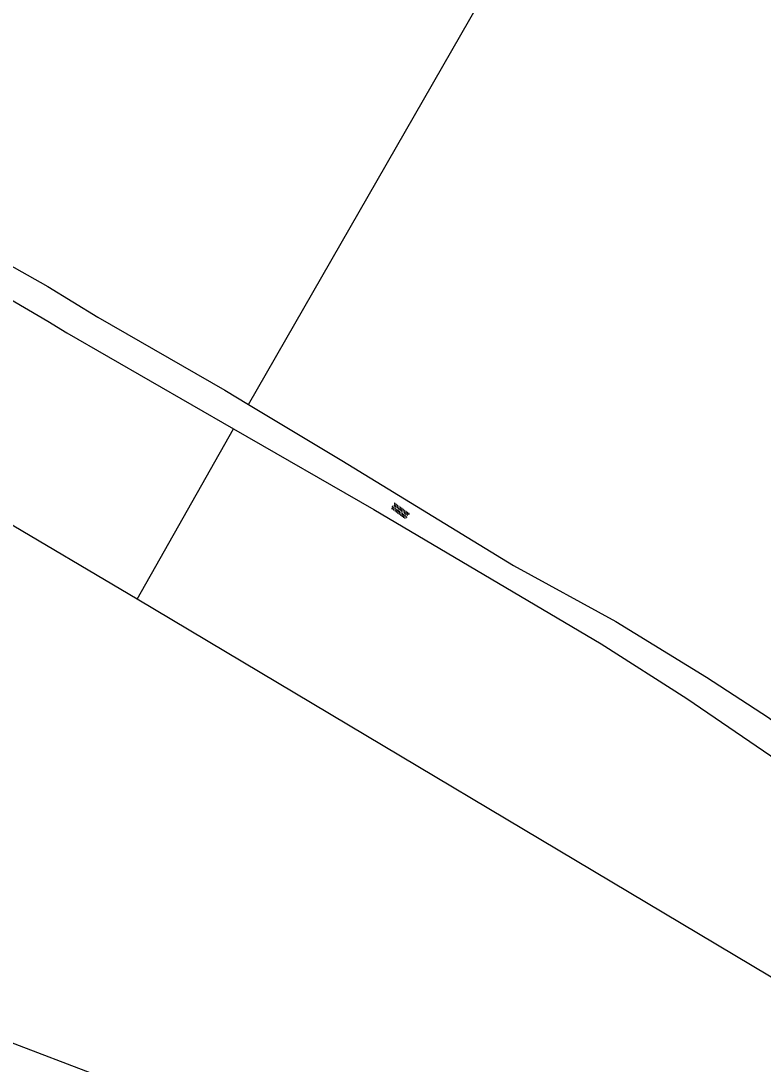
# Model space of a CAD drawing. Extents: x 128999 to 131010, y 395498 to 399007.
# Drawn here: x 129996.9 to 130081.7, y 398468.6 to 398587.6 of the extents above; entities that cross this region are included whole.
import ezdxf

# ---------------------------------------------------------------- set-up
doc = ezdxf.new("R2010")
doc.units = 0
for name, color, linetype in [('gg-knt-onverhard', 7, 'Continuous'), ('gt-grn-groengrens', 7, 'Continuous'), ('gt-symb-overige verharding', 7, 'Continuous')]:
    doc.layers.add(name, color=color, linetype=linetype)

# ---------------------------------------------------------------- blocks, each defined once
blk = doc.blocks.new('gt0-OVH')
at = {"layer": 'gt-symb-overige verharding'}
for points in [[(-0.97, 0.3), (-0.97, 0.31), (-0.96, 0.32), (-0.97, 0.33), (-0.97, 0.34), (-0.98, 0.35), (-0.99, 0.35), (-1, 0.36), (-1.01, 0.35), (-1.02, 0.35), (-1.03, 0.34), (-1.03, 0.33), (-1.04, 0.32), (-1.03, 0.31), (-1.03, 0.3), (-1.02, 0.29), (-1.01, 0.29), (-1, 0.28), (-0.99, 0.29), (-0.98, 0.29)], [(-0.87, 0.11), (-0.87, 0.12), (-0.86, 0.13), (-0.87, 0.14), (-0.87, 0.15), (-0.88, 0.16), (-0.89, 0.16), (-0.9, 0.16), (-0.91, 0.16), (-0.92, 0.16), (-0.93, 0.15), (-0.93, 0.14), (-0.94, 0.13), (-0.93, 0.12), (-0.93, 0.11), (-0.92, 0.1), (-0.91, 0.09), (-0.9, 0.09), (-0.89, 0.09), (-0.88, 0.1)], [(-0.77, 0.3), (-0.77, 0.31), (-0.76, 0.32), (-0.77, 0.33), (-0.77, 0.34), (-0.78, 0.35), (-0.79, 0.35), (-0.8, 0.36), (-0.81, 0.35), (-0.82, 0.35), (-0.83, 0.34), (-0.83, 0.33), (-0.84, 0.32), (-0.83, 0.31), (-0.83, 0.3), (-0.82, 0.29), (-0.81, 0.29), (-0.8, 0.28), (-0.79, 0.29), (-0.78, 0.29)], [(-0.67, 0.11), (-0.67, 0.12), (-0.66, 0.13), (-0.67, 0.14), (-0.67, 0.15), (-0.68, 0.16), (-0.69, 0.16), (-0.7, 0.16), (-0.71, 0.16), (-0.72, 0.16), (-0.73, 0.15), (-0.73, 0.14), (-0.74, 0.13), (-0.73, 0.12), (-0.73, 0.11), (-0.72, 0.1), (-0.71, 0.09), (-0.7, 0.09), (-0.69, 0.09), (-0.68, 0.1)], [(-0.57, 0.3), (-0.57, 0.31), (-0.56, 0.32), (-0.57, 0.33), (-0.57, 0.34), (-0.58, 0.35), (-0.59, 0.35), (-0.6, 0.36), (-0.61, 0.35), (-0.62, 0.35), (-0.63, 0.34), (-0.63, 0.33), (-0.64, 0.32), (-0.63, 0.31), (-0.63, 0.3), (-0.62, 0.29), (-0.61, 0.29), (-0.6, 0.28), (-0.59, 0.29), (-0.58, 0.29)], [(-0.47, 0.11), (-0.47, 0.12), (-0.46, 0.13), (-0.47, 0.14), (-0.47, 0.15), (-0.48, 0.16), (-0.49, 0.16), (-0.5, 0.16), (-0.51, 0.16), (-0.52, 0.16), (-0.53, 0.15), (-0.53, 0.14), (-0.54, 0.13), (-0.53, 0.12), (-0.53, 0.11), (-0.52, 0.1), (-0.51, 0.09), (-0.5, 0.09), (-0.49, 0.09), (-0.48, 0.1)], [(-0.37, 0.3), (-0.37, 0.31), (-0.36, 0.32), (-0.37, 0.33), (-0.37, 0.34), (-0.38, 0.35), (-0.39, 0.35), (-0.4, 0.36), (-0.41, 0.35), (-0.42, 0.35), (-0.43, 0.34), (-0.43, 0.33), (-0.44, 0.32), (-0.43, 0.31), (-0.43, 0.3), (-0.42, 0.29), (-0.41, 0.29), (-0.4, 0.28), (-0.39, 0.29), (-0.38, 0.29)], [(-0.27, 0.11), (-0.27, 0.12), (-0.26, 0.13), (-0.27, 0.14), (-0.27, 0.15), (-0.28, 0.16), (-0.29, 0.16), (-0.3, 0.16), (-0.31, 0.16), (-0.32, 0.16), (-0.33, 0.15), (-0.33, 0.14), (-0.34, 0.13), (-0.33, 0.12), (-0.33, 0.11), (-0.32, 0.1), (-0.31, 0.09), (-0.3, 0.09), (-0.29, 0.09), (-0.28, 0.1)], [(-0.17, 0.3), (-0.17, 0.31), (-0.16, 0.32), (-0.17, 0.33), (-0.17, 0.34), (-0.18, 0.35), (-0.19, 0.35), (-0.2, 0.36), (-0.21, 0.35), (-0.22, 0.35), (-0.23, 0.34), (-0.23, 0.33), (-0.24, 0.32), (-0.23, 0.31), (-0.23, 0.3), (-0.22, 0.29), (-0.21, 0.29), (-0.2, 0.28), (-0.19, 0.29), (-0.18, 0.29)], [(-0.07, 0.11), (-0.07, 0.12), (-0.06, 0.13), (-0.07, 0.14), (-0.07, 0.15), (-0.08, 0.16), (-0.09, 0.16), (-0.1, 0.16), (-0.11, 0.16), (-0.12, 0.16), (-0.13, 0.15), (-0.13, 0.14), (-0.14, 0.13), (-0.13, 0.12), (-0.13, 0.11), (-0.12, 0.1), (-0.11, 0.09), (-0.1, 0.09), (-0.09, 0.09), (-0.08, 0.1)], [(0.03, 0.3), (0.03, 0.31), (0.04, 0.32), (0.03, 0.33), (0.03, 0.34), (0.02, 0.35), (0.01, 0.35), (0, 0.36), (-0.01, 0.35), (-0.02, 0.35), (-0.03, 0.34), (-0.03, 0.33), (-0.04, 0.32), (-0.03, 0.31), (-0.03, 0.3), (-0.02, 0.29), (-0.01, 0.29), (0, 0.28), (0.01, 0.29), (0.02, 0.29)], [(0.13, 0.11), (0.13, 0.12), (0.14, 0.13), (0.13, 0.14), (0.13, 0.15), (0.12, 0.16), (0.11, 0.16), (0.1, 0.16), (0.09, 0.16), (0.08, 0.16), (0.07, 0.15), (0.07, 0.14), (0.06, 0.13), (0.07, 0.12), (0.07, 0.11), (0.08, 0.1), (0.09, 0.09), (0.1, 0.09), (0.11, 0.09), (0.12, 0.1)], [(0.23, 0.3), (0.23, 0.31), (0.24, 0.32), (0.23, 0.33), (0.23, 0.34), (0.22, 0.35), (0.21, 0.35), (0.2, 0.36), (0.19, 0.35), (0.18, 0.35), (0.17, 0.34), (0.17, 0.33), (0.16, 0.32), (0.17, 0.31), (0.17, 0.3), (0.18, 0.29), (0.19, 0.29), (0.2, 0.28), (0.21, 0.29), (0.22, 0.29)], [(0.33, 0.11), (0.33, 0.12), (0.34, 0.13), (0.33, 0.14), (0.33, 0.15), (0.32, 0.16), (0.31, 0.16), (0.3, 0.16), (0.29, 0.16), (0.28, 0.16), (0.27, 0.15), (0.27, 0.14), (0.26, 0.13), (0.27, 0.12), (0.27, 0.11), (0.28, 0.1), (0.29, 0.09), (0.3, 0.09), (0.31, 0.09), (0.32, 0.1)], [(0.43, 0.3), (0.43, 0.31), (0.44, 0.32), (0.43, 0.33), (0.43, 0.34), (0.42, 0.35), (0.41, 0.35), (0.4, 0.36), (0.39, 0.35), (0.38, 0.35), (0.37, 0.34), (0.37, 0.33), (0.36, 0.32), (0.37, 0.31), (0.37, 0.3), (0.38, 0.29), (0.39, 0.29), (0.4, 0.28), (0.41, 0.29), (0.42, 0.29)], [(0.53, 0.11), (0.53, 0.12), (0.54, 0.13), (0.53, 0.14), (0.53, 0.15), (0.52, 0.16), (0.51, 0.16), (0.5, 0.16), (0.49, 0.16), (0.48, 0.16), (0.47, 0.15), (0.47, 0.14), (0.46, 0.13), (0.47, 0.12), (0.47, 0.11), (0.48, 0.1), (0.49, 0.09), (0.5, 0.09), (0.51, 0.09), (0.52, 0.1)], [(0.63, 0.3), (0.63, 0.31), (0.64, 0.32), (0.63, 0.33), (0.63, 0.34), (0.62, 0.35), (0.61, 0.35), (0.6, 0.36), (0.59, 0.35), (0.58, 0.35), (0.57, 0.34), (0.57, 0.33), (0.56, 0.32), (0.57, 0.31), (0.57, 0.3), (0.58, 0.29), (0.59, 0.29), (0.6, 0.28), (0.61, 0.29), (0.62, 0.29)], [(0.73, 0.11), (0.73, 0.12), (0.74, 0.13), (0.73, 0.14), (0.73, 0.15), (0.72, 0.16), (0.71, 0.16), (0.7, 0.16), (0.69, 0.16), (0.68, 0.16), (0.67, 0.15), (0.67, 0.14), (0.66, 0.13), (0.67, 0.12), (0.67, 0.11), (0.68, 0.1), (0.69, 0.09), (0.7, 0.09), (0.71, 0.09), (0.72, 0.1)], [(0.83, 0.3), (0.83, 0.31), (0.84, 0.32), (0.83, 0.33), (0.83, 0.34), (0.82, 0.35), (0.81, 0.35), (0.8, 0.36), (0.79, 0.35), (0.78, 0.35), (0.77, 0.34), (0.77, 0.33), (0.76, 0.32), (0.77, 0.31), (0.77, 0.3), (0.78, 0.29), (0.79, 0.29), (0.8, 0.28), (0.81, 0.29), (0.82, 0.29)], [(0.93, 0.11), (0.93, 0.12), (0.94, 0.13), (0.93, 0.14), (0.93, 0.15), (0.92, 0.16), (0.91, 0.16), (0.9, 0.16), (0.89, 0.16), (0.88, 0.16), (0.87, 0.15), (0.87, 0.14), (0.86, 0.13), (0.87, 0.12), (0.87, 0.11), (0.88, 0.1), (0.89, 0.09), (0.9, 0.09), (0.91, 0.09), (0.92, 0.1)], [(1.03, 0.3), (1.03, 0.31), (1.04, 0.32), (1.03, 0.33), (1.03, 0.34), (1.02, 0.35), (1.01, 0.35), (1, 0.36), (0.99, 0.35), (0.98, 0.35), (0.97, 0.34), (0.97, 0.33), (0.96, 0.32), (0.97, 0.31), (0.97, 0.3), (0.98, 0.29), (0.99, 0.29), (1, 0.28), (1.01, 0.29), (1.02, 0.29)], [(-0.97, -0.14), (-0.97, -0.13), (-0.96, -0.12), (-0.97, -0.11), (-0.97, -0.1), (-0.98, -0.09), (-0.99, -0.09), (-1, -0.08), (-1.01, -0.09), (-1.02, -0.09), (-1.03, -0.1), (-1.03, -0.11), (-1.04, -0.12), (-1.03, -0.13), (-1.03, -0.14), (-1.02, -0.15), (-1.01, -0.15), (-1, -0.16), (-0.99, -0.15), (-0.98, -0.15)], [(-0.87, -0.33), (-0.87, -0.32), (-0.86, -0.31), (-0.87, -0.3), (-0.87, -0.29), (-0.88, -0.28), (-0.89, -0.28), (-0.9, -0.28), (-0.91, -0.28), (-0.92, -0.28), (-0.93, -0.29), (-0.93, -0.3), (-0.94, -0.31), (-0.93, -0.32), (-0.93, -0.33), (-0.92, -0.34), (-0.91, -0.35), (-0.9, -0.35), (-0.89, -0.35), (-0.88, -0.34)], [(-0.77, -0.14), (-0.77, -0.13), (-0.76, -0.12), (-0.77, -0.11), (-0.77, -0.1), (-0.78, -0.09), (-0.79, -0.09), (-0.8, -0.08), (-0.81, -0.09), (-0.82, -0.09), (-0.83, -0.1), (-0.83, -0.11), (-0.84, -0.12), (-0.83, -0.13), (-0.83, -0.14), (-0.82, -0.15), (-0.81, -0.15), (-0.8, -0.16), (-0.79, -0.15), (-0.78, -0.15)], [(-0.67, -0.33), (-0.67, -0.32), (-0.66, -0.31), (-0.67, -0.3), (-0.67, -0.29), (-0.68, -0.28), (-0.69, -0.28), (-0.7, -0.28), (-0.71, -0.28), (-0.72, -0.28), (-0.73, -0.29), (-0.73, -0.3), (-0.74, -0.31), (-0.73, -0.32), (-0.73, -0.33), (-0.72, -0.34), (-0.71, -0.35), (-0.7, -0.35), (-0.69, -0.35), (-0.68, -0.34)], [(-0.57, -0.14), (-0.57, -0.13), (-0.56, -0.12), (-0.57, -0.11), (-0.57, -0.1), (-0.58, -0.09), (-0.59, -0.09), (-0.6, -0.08), (-0.61, -0.09), (-0.62, -0.09), (-0.63, -0.1), (-0.63, -0.11), (-0.64, -0.12), (-0.63, -0.13), (-0.63, -0.14), (-0.62, -0.15), (-0.61, -0.15), (-0.6, -0.16), (-0.59, -0.15), (-0.58, -0.15)], [(-0.47, -0.33), (-0.47, -0.32), (-0.46, -0.31), (-0.47, -0.3), (-0.47, -0.29), (-0.48, -0.28), (-0.49, -0.28), (-0.5, -0.28), (-0.51, -0.28), (-0.52, -0.28), (-0.53, -0.29), (-0.53, -0.3), (-0.54, -0.31), (-0.53, -0.32), (-0.53, -0.33), (-0.52, -0.34), (-0.51, -0.35), (-0.5, -0.35), (-0.49, -0.35), (-0.48, -0.34)], [(-0.37, -0.14), (-0.37, -0.13), (-0.36, -0.12), (-0.37, -0.11), (-0.37, -0.1), (-0.38, -0.09), (-0.39, -0.09), (-0.4, -0.08), (-0.41, -0.09), (-0.42, -0.09), (-0.43, -0.1), (-0.43, -0.11), (-0.44, -0.12), (-0.43, -0.13), (-0.43, -0.14), (-0.42, -0.15), (-0.41, -0.15), (-0.4, -0.16), (-0.39, -0.15), (-0.38, -0.15)], [(-0.27, -0.33), (-0.27, -0.32), (-0.26, -0.31), (-0.27, -0.3), (-0.27, -0.29), (-0.28, -0.28), (-0.29, -0.28), (-0.3, -0.28), (-0.31, -0.28), (-0.32, -0.28), (-0.33, -0.29), (-0.33, -0.3), (-0.34, -0.31), (-0.33, -0.32), (-0.33, -0.33), (-0.32, -0.34), (-0.31, -0.35), (-0.3, -0.35), (-0.29, -0.35), (-0.28, -0.34)], [(-0.17, -0.14), (-0.17, -0.13), (-0.16, -0.12), (-0.17, -0.11), (-0.17, -0.1), (-0.18, -0.09), (-0.19, -0.09), (-0.2, -0.08), (-0.21, -0.09), (-0.22, -0.09), (-0.23, -0.1), (-0.23, -0.11), (-0.24, -0.12), (-0.23, -0.13), (-0.23, -0.14), (-0.22, -0.15), (-0.21, -0.15), (-0.2, -0.16), (-0.19, -0.15), (-0.18, -0.15)], [(-0.07, -0.33), (-0.07, -0.32), (-0.06, -0.31), (-0.07, -0.3), (-0.07, -0.29), (-0.08, -0.28), (-0.09, -0.28), (-0.1, -0.28), (-0.11, -0.28), (-0.12, -0.28), (-0.13, -0.29), (-0.13, -0.3), (-0.14, -0.31), (-0.13, -0.32), (-0.13, -0.33), (-0.12, -0.34), (-0.11, -0.35), (-0.1, -0.35), (-0.09, -0.35), (-0.08, -0.34)], [(0.03, -0.14), (0.03, -0.13), (0.04, -0.12), (0.03, -0.11), (0.03, -0.1), (0.02, -0.09), (0.01, -0.09), (0, -0.08), (-0.01, -0.09), (-0.02, -0.09), (-0.03, -0.1), (-0.03, -0.11), (-0.04, -0.12), (-0.03, -0.13), (-0.03, -0.14), (-0.02, -0.15), (-0.01, -0.15), (0, -0.16), (0.01, -0.15), (0.02, -0.15)], [(0.13, -0.33), (0.13, -0.32), (0.14, -0.31), (0.13, -0.3), (0.13, -0.29), (0.12, -0.28), (0.11, -0.28), (0.1, -0.28), (0.09, -0.28), (0.08, -0.28), (0.07, -0.29), (0.07, -0.3), (0.06, -0.31), (0.07, -0.32), (0.07, -0.33), (0.08, -0.34), (0.09, -0.35), (0.1, -0.35), (0.11, -0.35), (0.12, -0.34)], [(0.23, -0.14), (0.23, -0.13), (0.24, -0.12), (0.23, -0.11), (0.23, -0.1), (0.22, -0.09), (0.21, -0.09), (0.2, -0.08), (0.19, -0.09), (0.18, -0.09), (0.17, -0.1), (0.17, -0.11), (0.16, -0.12), (0.17, -0.13), (0.17, -0.14), (0.18, -0.15), (0.19, -0.15), (0.2, -0.16), (0.21, -0.15), (0.22, -0.15)], [(0.33, -0.33), (0.33, -0.32), (0.34, -0.31), (0.33, -0.3), (0.33, -0.29), (0.32, -0.28), (0.31, -0.28), (0.3, -0.28), (0.29, -0.28), (0.28, -0.28), (0.27, -0.29), (0.27, -0.3), (0.26, -0.31), (0.27, -0.32), (0.27, -0.33), (0.28, -0.34), (0.29, -0.35), (0.3, -0.35), (0.31, -0.35), (0.32, -0.34)], [(0.43, -0.14), (0.43, -0.13), (0.44, -0.12), (0.43, -0.11), (0.43, -0.1), (0.42, -0.09), (0.41, -0.09), (0.4, -0.08), (0.39, -0.09), (0.38, -0.09), (0.37, -0.1), (0.37, -0.11), (0.36, -0.12), (0.37, -0.13), (0.37, -0.14), (0.38, -0.15), (0.39, -0.15), (0.4, -0.16), (0.41, -0.15), (0.42, -0.15)], [(0.53, -0.33), (0.53, -0.32), (0.54, -0.31), (0.53, -0.3), (0.53, -0.29), (0.52, -0.28), (0.51, -0.28), (0.5, -0.28), (0.49, -0.28), (0.48, -0.28), (0.47, -0.29), (0.47, -0.3), (0.46, -0.31), (0.47, -0.32), (0.47, -0.33), (0.48, -0.34), (0.49, -0.35), (0.5, -0.35), (0.51, -0.35), (0.52, -0.34)], [(0.63, -0.14), (0.63, -0.13), (0.64, -0.12), (0.63, -0.11), (0.63, -0.1), (0.62, -0.09), (0.61, -0.09), (0.6, -0.08), (0.59, -0.09), (0.58, -0.09), (0.57, -0.1), (0.57, -0.11), (0.56, -0.12), (0.57, -0.13), (0.57, -0.14), (0.58, -0.15), (0.59, -0.15), (0.6, -0.16), (0.61, -0.15), (0.62, -0.15)], [(0.73, -0.33), (0.73, -0.32), (0.74, -0.31), (0.73, -0.3), (0.73, -0.29), (0.72, -0.28), (0.71, -0.28), (0.7, -0.28), (0.69, -0.28), (0.68, -0.28), (0.67, -0.29), (0.67, -0.3), (0.66, -0.31), (0.67, -0.32), (0.67, -0.33), (0.68, -0.34), (0.69, -0.35), (0.7, -0.35), (0.71, -0.35), (0.72, -0.34)], [(0.83, -0.14), (0.83, -0.13), (0.84, -0.12), (0.83, -0.11), (0.83, -0.1), (0.82, -0.09), (0.81, -0.09), (0.8, -0.08), (0.79, -0.09), (0.78, -0.09), (0.77, -0.1), (0.77, -0.11), (0.76, -0.12), (0.77, -0.13), (0.77, -0.14), (0.78, -0.15), (0.79, -0.15), (0.8, -0.16), (0.81, -0.15), (0.82, -0.15)], [(0.93, -0.33), (0.93, -0.32), (0.94, -0.31), (0.93, -0.3), (0.93, -0.29), (0.92, -0.28), (0.91, -0.28), (0.9, -0.28), (0.89, -0.28), (0.88, -0.28), (0.87, -0.29), (0.87, -0.3), (0.86, -0.31), (0.87, -0.32), (0.87, -0.33), (0.88, -0.34), (0.89, -0.35), (0.9, -0.35), (0.91, -0.35), (0.92, -0.34)], [(1.03, -0.14), (1.03, -0.13), (1.04, -0.12), (1.03, -0.11), (1.03, -0.1), (1.02, -0.09), (1.01, -0.09), (1, -0.08), (0.99, -0.09), (0.98, -0.09), (0.97, -0.1), (0.97, -0.11), (0.96, -0.12), (0.97, -0.13), (0.97, -0.14), (0.98, -0.15), (0.99, -0.15), (1, -0.16), (1.01, -0.15), (1.02, -0.15)]]:
    blk.add_lwpolyline(points, close=True, dxfattribs=at)

msp = doc.modelspace()

# ---------------------------------------------------------------- linework, layer by layer
at = {"layer": 'gg-knt-onverhard'}
for points in [[(129947.25, 398587.53), (129960.65, 398579.52), (130000, 398557.34), (130005.69, 398553.82), (130020.19, 398545.49), (130022.89, 398543.87)], [(129946.82, 398584.48), (130000, 398553.37), (130002.18, 398552.05), (130021.18, 398541.11)], [(130022.89, 398543.87), (130033.58, 398537.46), (130053.17, 398525.48), (130064.84, 398519.09), (130075.2, 398512.77), (130082.29, 398508.15), (130090.03, 398502.02), (130092.84, 398500), (130095.63, 398498.06), (130099.04, 398495.85), (130106.7, 398491.13), (130111.45, 398488.02), (130114.74, 398485.74), (130120.44, 398481.68)], [(130021.18, 398541.11), (130037.2, 398531.9), (130063.19, 398516.56), (130072.96, 398510.3), (130088.06, 398500), (130092.08, 398497.13), (130094.12, 398495.53), (130100.6, 398490.82), (130104.59, 398487.81), (130107.79, 398485.3), (130110.11, 398483.4), (130113.9, 398480.14), (130116.12, 398478.12), (130118.3, 398476.04), (130119.85, 398474.48), (130121.2, 398472.99), (130122.43, 398471.41), (130122.98, 398470.59), (130123.56, 398469.59), (130124.02, 398468.7), (130125.34, 398465.65)], [(129937.42, 398497.77), (129948.73, 398491.55), (129959.69, 398485.17), (129968.11, 398482.02), (129976.53, 398478.39), (130008.47, 398466.23), (130034.76, 398451.82), (130056.08, 398439.87), (130063.07, 398435.9), (130090.74, 398418.73), (130117.01, 398403.03), (130122.96, 398399.69), (130125.1, 398398.84), (130126.92, 398398.3), (130128.21, 398398.02), (130129.12, 398397.59), (130130.05, 398397.22), (130131.32, 398396.85), (130132.3, 398396.65), (130134.21, 398396.37), (130138.1, 398396.09)]]:
    msp.add_lwpolyline(points, dxfattribs=at)
at = {"layer": 'gt-grn-groengrens'}
for p, q in [((130010.2, 398521.64), (129965.64, 398548.04)), ((130010.2, 398521.64), (130021.18, 398541.11)), ((130124.71, 398453.43), (130010.2, 398521.64))]:
    msp.add_line(p, q, dxfattribs=at)
msp.add_lwpolyline([(130022.89, 398543.87), (130059.79, 398608.08), (130033.72, 398625.09), (130037.18, 398631.47), (130061.62, 398675.09)], dxfattribs=at)

# ---------------------------------------------------------------- block references
at = {"layer": 'gt-symb-overige verharding', "rotation": -36.010525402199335}
msp.add_blockref('gt0-OVH', (130040.23, 398531.71), dxfattribs=at)

doc.saveas('drawing.dxf')
